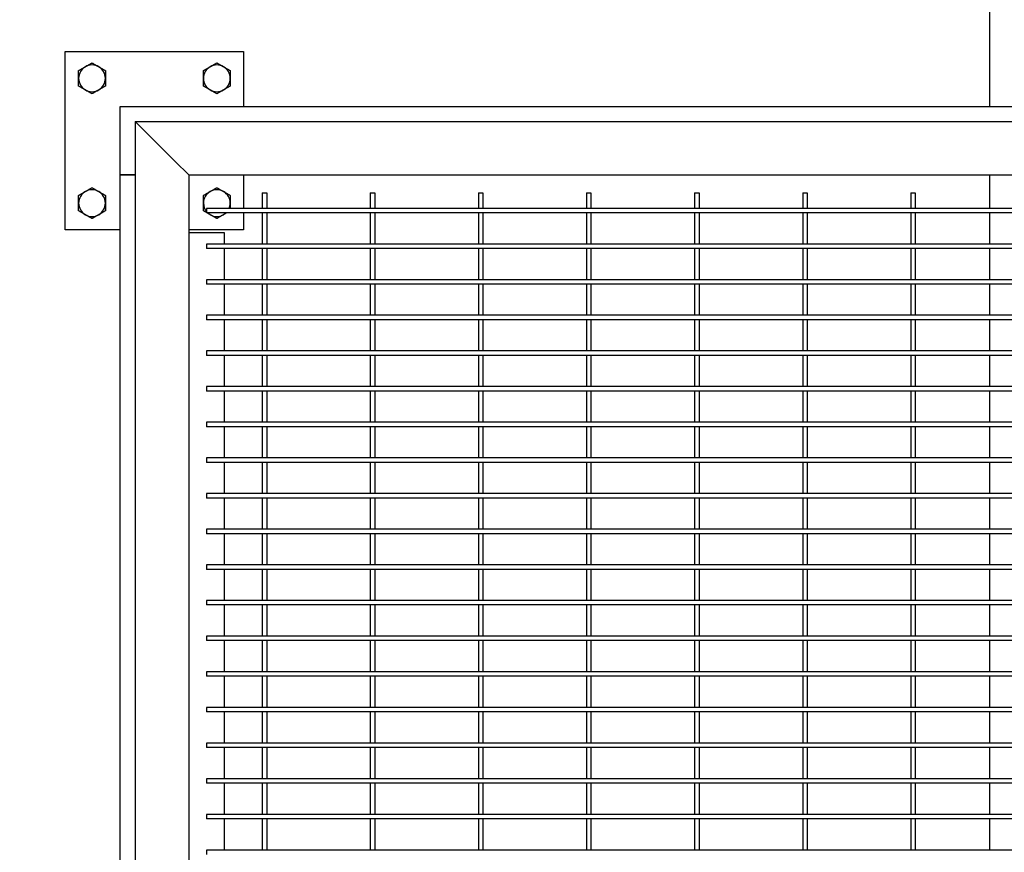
# Model space of a CAD drawing. Header units: inches. Extents: x 24 to 1128, y -74 to 748.
# Tile 512 of 557: x 625 to 653, y 541 to 565. Entities that reach past the tile are written whole.
import ezdxf

# ---------------------------------------------------------------- set-up
doc = ezdxf.new("R2010")
doc.units = ezdxf.units.IN
doc.header["$LTSCALE"] = 32
doc.header["$MEASUREMENT"] = 0
doc.layers.add('Dimension (ANSI)', color=7, linetype='Continuous', lineweight=25)
doc.layers.add('Visible (ANSI)', color=7, linetype='Continuous', lineweight=30)
doc.styles.add('Note Text (ANSI)', font='tahoma.ttf')
doc.dimstyles.new('Architectural (ANSI)', dxfattribs={"dimscale": 32, "dimtxt": 0.125, "dimasz": 0.098425, "dimexe": 0.125, "dimexo": 0.0625, "dimgap": 0.031496, "dimtad": 0, "dimtih": 1, "dimtoh": 1, "dimdec": 4, "dimrnd": 1e-08, "dimzin": 3, "dimdsep": 46, "dimlunit": 4, "dimtxsty": 'Note Text (ANSI)', "dimcen": 0.09, "dimdle": 0.393701, "dimclrd": 256, "dimclre": 256, "dimclrt": 256, "dimadec": 0, "dimazin": 3, "dimtfac": 0.96, "dimtofl": 0, "dimtmove": 0, "dimatfit": 3, "dimfxl": 1, "dimfrac": 2, "dimtolj": 1, "dimtzin": 12, "dimlwd": -1, "dimlwe": -1, "dimarcsym": 0})

# ---------------------------------------------------------------- blocks, each defined once
blk = doc.blocks.new('*D15')
at = {"layer": 'Defpoints', "color": 0, "transparency": 16777216}
for p in [(710.539, 563.891), (485.539, 550.185), (710.539, 466.609)]:
    blk.add_point(p, dxfattribs=at)
at = {"layer": 'Dimension (ANSI)', "transparency": 16777216}
for p, q in [((710.539, 561.891), (710.539, 462.609)), ((485.539, 548.185), (485.539, 462.609)), ((488.689, 466.609), (570.299, 466.609)), ((707.389, 466.609), (585.779, 466.609))]:
    blk.add_line(p, q, dxfattribs=at)
for points in [[(488.689, 467.134), (488.689, 466.084), (485.539, 466.609)], [(707.389, 467.134), (707.389, 466.084), (710.539, 466.609)]]:
    blk.add_solid(points, dxfattribs=at)
at = {"layer": 'Dimension (ANSI)', "transparency": 16777216, "insert": (571.307, 468.7), "char_height": 4, "attachment_point": 1, "style": 'Note Text (ANSI)'}
blk.add_mtext('\\A1;18\'-9"', dxfattribs=at)

msp = doc.modelspace()

# ---------------------------------------------------------------- linework, layer by layer
at = {"layer": 'Visible (ANSI)'}
for p, q in [((652.53905, 599.71141), (652.53905, 562.35132)), ((626.61905, 563.89132), (631.61905, 563.89132)), ((626.61905, 558.89132), (626.61905, 563.89132)), ((631.61905, 563.89132), (631.61905, 562.35132)), ((628.15905, 562.35132), (708.99905, 562.35132)), ((628.15905, 560.43132), (628.15905, 562.35132)), ((628.57905, 561.93132), (628.95405, 561.55632)), ((628.57905, 561.93132), (628.57905, 521.93132)), ((628.57905, 561.93132), (708.57905, 561.93132)), ((628.95405, 561.55632), (628.57905, 561.93132)), ((629.70405, 560.80632), (628.95405, 561.55632)), ((628.95405, 561.55632), (629.70405, 560.80632)), ((629.70405, 560.80632), (630.07905, 560.43132)), ((630.07905, 560.43132), (629.70405, 560.80632)), ((628.57905, 560.43132), (628.15905, 560.43132)), ((628.15905, 523.43132), (628.15905, 560.43132)), ((628.15905, 560.43132), (628.57905, 560.43132)), ((630.07905, 560.43132), (630.07905, 523.43132)), ((630.07905, 560.43132), (707.07905, 560.43132)), ((631.61905, 560.43132), (631.61905, 559.49382)), ((652.53905, 560.43132), (652.53905, 559.49382)), ((632.14155, 559.93132), (632.26655, 559.93132)), ((632.14155, 559.93132), (632.14155, 559.49382)), ((632.26655, 559.93132), (632.26655, 559.49382)), ((635.1728, 559.93132), (635.2978, 559.93132)), ((635.1728, 559.93132), (635.1728, 559.49382)), ((635.2978, 559.93132), (635.2978, 559.49382)), ((638.20405, 559.93132), (638.32905, 559.93132)), ((638.20405, 559.93132), (638.20405, 559.49382)), ((638.32905, 559.93132), (638.32905, 559.49382)), ((641.2353, 559.93132), (641.3603, 559.93132)), ((641.2353, 559.93132), (641.2353, 559.49382)), ((641.3603, 559.93132), (641.3603, 559.49382)), ((644.26655, 559.93132), (644.39155, 559.93132)), ((644.26655, 559.93132), (644.26655, 559.49382)), ((644.39155, 559.93132), (644.39155, 559.49382)), ((647.2978, 559.93132), (647.4228, 559.93132)), ((647.2978, 559.93132), (647.2978, 559.49382)), ((647.4228, 559.93132), (647.4228, 559.49382)), ((650.32905, 559.93132), (650.45405, 559.93132)), ((650.32905, 559.93132), (650.32905, 559.49382)), ((650.45405, 559.93132), (650.45405, 559.49382)), ((632.20405, 559.49382), (630.57905, 559.49382)), ((630.57905, 559.49382), (630.57905, 559.36882)), ((632.20405, 559.36882), (630.57905, 559.36882)), ((631.61905, 559.36882), (631.61905, 558.89132)), ((632.14155, 559.36882), (632.14155, 558.49382)), ((635.2353, 559.49382), (632.20405, 559.49382)), ((635.2353, 559.36882), (632.20405, 559.36882)), ((632.26655, 559.36882), (632.26655, 558.49382)), ((635.1728, 559.36882), (635.1728, 558.49382)), ((638.26655, 559.49382), (635.2353, 559.49382)), ((638.26655, 559.36882), (635.2353, 559.36882)), ((635.2978, 559.36882), (635.2978, 558.49382)), ((638.20405, 559.36882), (638.20405, 558.49382)), ((641.2978, 559.49382), (638.26655, 559.49382)), ((641.2978, 559.36882), (638.26655, 559.36882)), ((638.32905, 559.36882), (638.32905, 558.49382)), ((641.2353, 559.36882), (641.2353, 558.49382)), ((644.32905, 559.49382), (641.2978, 559.49382)), ((644.32905, 559.36882), (641.2978, 559.36882)), ((641.3603, 559.36882), (641.3603, 558.49382)), ((644.26655, 559.36882), (644.26655, 558.49382)), ((647.3603, 559.49382), (644.32905, 559.49382)), ((647.3603, 559.36882), (644.32905, 559.36882)), ((644.39155, 559.36882), (644.39155, 558.49382)), ((647.2978, 559.36882), (647.2978, 558.49382)), ((650.39155, 559.49382), (647.3603, 559.49382)), ((650.39155, 559.36882), (647.3603, 559.36882)), ((647.4228, 559.36882), (647.4228, 558.49382)), ((650.32905, 559.36882), (650.32905, 558.49382)), ((653.4228, 559.49382), (650.39155, 559.49382)), ((653.4228, 559.36882), (650.39155, 559.36882)), ((650.45405, 559.36882), (650.45405, 558.49382)), ((652.53905, 559.36882), (652.53905, 558.49382)), ((628.15905, 558.89132), (626.61905, 558.89132)), ((631.61905, 558.89132), (630.07905, 558.89132)), ((631.07905, 558.80632), (630.07905, 558.80632)), ((631.07905, 558.49382), (631.07905, 558.80632)), ((632.20405, 558.49382), (630.57905, 558.49382)), ((630.57905, 558.49382), (630.57905, 558.36882)), ((632.20405, 558.36882), (630.57905, 558.36882)), ((631.07905, 557.49382), (631.07905, 558.36882)), ((632.14155, 558.36882), (632.14155, 557.49382)), ((635.2353, 558.49382), (632.20405, 558.49382)), ((635.2353, 558.36882), (632.20405, 558.36882)), ((632.26655, 558.36882), (632.26655, 557.49382)), ((635.1728, 558.36882), (635.1728, 557.49382)), ((638.26655, 558.49382), (635.2353, 558.49382)), ((638.26655, 558.36882), (635.2353, 558.36882)), ((635.2978, 558.36882), (635.2978, 557.49382)), ((638.20405, 558.36882), (638.20405, 557.49382)), ((641.2978, 558.49382), (638.26655, 558.49382)), ((641.2978, 558.36882), (638.26655, 558.36882)), ((638.32905, 558.36882), (638.32905, 557.49382)), ((641.2353, 558.36882), (641.2353, 557.49382)), ((644.32905, 558.49382), (641.2978, 558.49382)), ((644.32905, 558.36882), (641.2978, 558.36882)), ((641.3603, 558.36882), (641.3603, 557.49382)), ((644.26655, 558.36882), (644.26655, 557.49382)), ((647.3603, 558.49382), (644.32905, 558.49382)), ((647.3603, 558.36882), (644.32905, 558.36882)), ((644.39155, 558.36882), (644.39155, 557.49382)), ((647.2978, 558.36882), (647.2978, 557.49382)), ((650.39155, 558.49382), (647.3603, 558.49382)), ((650.39155, 558.36882), (647.3603, 558.36882)), ((647.4228, 558.36882), (647.4228, 557.49382)), ((650.32905, 558.36882), (650.32905, 557.49382)), ((653.4228, 558.49382), (650.39155, 558.49382)), ((653.4228, 558.36882), (650.39155, 558.36882)), ((650.45405, 558.36882), (650.45405, 557.49382)), ((652.53905, 558.36882), (652.53905, 557.49382)), ((632.20405, 557.49382), (630.57905, 557.49382)), ((630.57905, 557.49382), (630.57905, 557.36882)), ((635.2353, 557.49382), (632.20405, 557.49382)), ((638.26655, 557.49382), (635.2353, 557.49382)), ((641.2978, 557.49382), (638.26655, 557.49382)), ((644.32905, 557.49382), (641.2978, 557.49382)), ((647.3603, 557.49382), (644.32905, 557.49382)), ((650.39155, 557.49382), (647.3603, 557.49382)), ((653.4228, 557.49382), (650.39155, 557.49382)), ((632.20405, 557.36882), (630.57905, 557.36882)), ((631.07905, 556.49382), (631.07905, 557.36882)), ((632.14155, 557.36882), (632.14155, 556.49382)), ((635.2353, 557.36882), (632.20405, 557.36882)), ((632.26655, 557.36882), (632.26655, 556.49382)), ((635.1728, 557.36882), (635.1728, 556.49382)), ((638.26655, 557.36882), (635.2353, 557.36882)), ((635.2978, 557.36882), (635.2978, 556.49382)), ((638.20405, 557.36882), (638.20405, 556.49382)), ((641.2978, 557.36882), (638.26655, 557.36882)), ((638.32905, 557.36882), (638.32905, 556.49382)), ((641.2353, 557.36882), (641.2353, 556.49382)), ((644.32905, 557.36882), (641.2978, 557.36882)), ((641.3603, 557.36882), (641.3603, 556.49382)), ((644.26655, 557.36882), (644.26655, 556.49382)), ((647.3603, 557.36882), (644.32905, 557.36882)), ((644.39155, 557.36882), (644.39155, 556.49382)), ((647.2978, 557.36882), (647.2978, 556.49382)), ((650.39155, 557.36882), (647.3603, 557.36882)), ((647.4228, 557.36882), (647.4228, 556.49382)), ((650.32905, 557.36882), (650.32905, 556.49382)), ((653.4228, 557.36882), (650.39155, 557.36882)), ((650.45405, 557.36882), (650.45405, 556.49382)), ((652.53905, 557.36882), (652.53905, 556.49382)), ((632.20405, 556.49382), (630.57905, 556.49382)), ((630.57905, 556.49382), (630.57905, 556.36882)), ((632.20405, 556.36882), (630.57905, 556.36882)), ((631.07905, 555.49382), (631.07905, 556.36882)), ((632.14155, 556.36882), (632.14155, 555.49382)), ((635.2353, 556.49382), (632.20405, 556.49382)), ((635.2353, 556.36882), (632.20405, 556.36882)), ((632.26655, 556.36882), (632.26655, 555.49382)), ((635.1728, 556.36882), (635.1728, 555.49382)), ((638.26655, 556.49382), (635.2353, 556.49382)), ((638.26655, 556.36882), (635.2353, 556.36882)), ((635.2978, 556.36882), (635.2978, 555.49382)), ((638.20405, 556.36882), (638.20405, 555.49382)), ((641.2978, 556.49382), (638.26655, 556.49382)), ((641.2978, 556.36882), (638.26655, 556.36882)), ((638.32905, 556.36882), (638.32905, 555.49382)), ((641.2353, 556.36882), (641.2353, 555.49382)), ((644.32905, 556.49382), (641.2978, 556.49382)), ((644.32905, 556.36882), (641.2978, 556.36882)), ((641.3603, 556.36882), (641.3603, 555.49382)), ((644.26655, 556.36882), (644.26655, 555.49382)), ((647.3603, 556.49382), (644.32905, 556.49382)), ((647.3603, 556.36882), (644.32905, 556.36882)), ((644.39155, 556.36882), (644.39155, 555.49382)), ((647.2978, 556.36882), (647.2978, 555.49382)), ((650.39155, 556.49382), (647.3603, 556.49382)), ((650.39155, 556.36882), (647.3603, 556.36882)), ((647.4228, 556.36882), (647.4228, 555.49382)), ((650.32905, 556.36882), (650.32905, 555.49382)), ((653.4228, 556.49382), (650.39155, 556.49382)), ((653.4228, 556.36882), (650.39155, 556.36882)), ((650.45405, 556.36882), (650.45405, 555.49382)), ((652.53905, 556.36882), (652.53905, 555.49382)), ((632.20405, 555.49382), (630.57905, 555.49382)), ((630.57905, 555.49382), (630.57905, 555.36882)), ((635.2353, 555.49382), (632.20405, 555.49382)), ((638.26655, 555.49382), (635.2353, 555.49382)), ((641.2978, 555.49382), (638.26655, 555.49382)), ((644.32905, 555.49382), (641.2978, 555.49382)), ((647.3603, 555.49382), (644.32905, 555.49382)), ((650.39155, 555.49382), (647.3603, 555.49382)), ((653.4228, 555.49382), (650.39155, 555.49382)), ((632.20405, 555.36882), (630.57905, 555.36882)), ((631.07905, 554.49382), (631.07905, 555.36882)), ((632.14155, 555.36882), (632.14155, 554.49382)), ((635.2353, 555.36882), (632.20405, 555.36882)), ((632.26655, 555.36882), (632.26655, 554.49382)), ((635.1728, 555.36882), (635.1728, 554.49382)), ((638.26655, 555.36882), (635.2353, 555.36882)), ((635.2978, 555.36882), (635.2978, 554.49382)), ((638.20405, 555.36882), (638.20405, 554.49382)), ((641.2978, 555.36882), (638.26655, 555.36882)), ((638.32905, 555.36882), (638.32905, 554.49382)), ((641.2353, 555.36882), (641.2353, 554.49382)), ((644.32905, 555.36882), (641.2978, 555.36882)), ((641.3603, 555.36882), (641.3603, 554.49382)), ((644.26655, 555.36882), (644.26655, 554.49382)), ((647.3603, 555.36882), (644.32905, 555.36882)), ((644.39155, 555.36882), (644.39155, 554.49382)), ((647.2978, 555.36882), (647.2978, 554.49382)), ((650.39155, 555.36882), (647.3603, 555.36882)), ((647.4228, 555.36882), (647.4228, 554.49382)), ((650.32905, 555.36882), (650.32905, 554.49382)), ((653.4228, 555.36882), (650.39155, 555.36882)), ((650.45405, 555.36882), (650.45405, 554.49382)), ((652.53905, 555.36882), (652.53905, 554.49382)), ((632.20405, 554.49382), (630.57905, 554.49382)), ((630.57905, 554.49382), (630.57905, 554.36882)), ((635.2353, 554.49382), (632.20405, 554.49382)), ((638.26655, 554.49382), (635.2353, 554.49382)), ((641.2978, 554.49382), (638.26655, 554.49382)), ((644.32905, 554.49382), (641.2978, 554.49382)), ((647.3603, 554.49382), (644.32905, 554.49382)), ((650.39155, 554.49382), (647.3603, 554.49382)), ((653.4228, 554.49382), (650.39155, 554.49382)), ((632.20405, 554.36882), (630.57905, 554.36882)), ((631.07905, 553.49382), (631.07905, 554.36882)), ((632.14155, 554.36882), (632.14155, 553.49382)), ((635.2353, 554.36882), (632.20405, 554.36882)), ((632.26655, 554.36882), (632.26655, 553.49382)), ((635.1728, 554.36882), (635.1728, 553.49382)), ((638.26655, 554.36882), (635.2353, 554.36882)), ((635.2978, 554.36882), (635.2978, 553.49382)), ((638.20405, 554.36882), (638.20405, 553.49382)), ((641.2978, 554.36882), (638.26655, 554.36882)), ((638.32905, 554.36882), (638.32905, 553.49382)), ((641.2353, 554.36882), (641.2353, 553.49382)), ((644.32905, 554.36882), (641.2978, 554.36882)), ((641.3603, 554.36882), (641.3603, 553.49382)), ((644.26655, 554.36882), (644.26655, 553.49382)), ((647.3603, 554.36882), (644.32905, 554.36882)), ((644.39155, 554.36882), (644.39155, 553.49382)), ((647.2978, 554.36882), (647.2978, 553.49382)), ((650.39155, 554.36882), (647.3603, 554.36882)), ((647.4228, 554.36882), (647.4228, 553.49382)), ((650.32905, 554.36882), (650.32905, 553.49382)), ((653.4228, 554.36882), (650.39155, 554.36882)), ((650.45405, 554.36882), (650.45405, 553.49382)), ((652.53905, 554.36882), (652.53905, 553.49382)), ((632.20405, 553.49382), (630.57905, 553.49382)), ((630.57905, 553.49382), (630.57905, 553.36882)), ((632.20405, 553.36882), (630.57905, 553.36882)), ((631.07905, 552.49382), (631.07905, 553.36882)), ((632.14155, 553.36882), (632.14155, 552.49382)), ((635.2353, 553.49382), (632.20405, 553.49382)), ((635.2353, 553.36882), (632.20405, 553.36882)), ((632.26655, 553.36882), (632.26655, 552.49382)), ((635.1728, 553.36882), (635.1728, 552.49382)), ((638.26655, 553.49382), (635.2353, 553.49382)), ((638.26655, 553.36882), (635.2353, 553.36882)), ((635.2978, 553.36882), (635.2978, 552.49382)), ((638.20405, 553.36882), (638.20405, 552.49382)), ((641.2978, 553.49382), (638.26655, 553.49382)), ((641.2978, 553.36882), (638.26655, 553.36882)), ((638.32905, 553.36882), (638.32905, 552.49382)), ((641.2353, 553.36882), (641.2353, 552.49382)), ((644.32905, 553.49382), (641.2978, 553.49382)), ((644.32905, 553.36882), (641.2978, 553.36882)), ((641.3603, 553.36882), (641.3603, 552.49382)), ((644.26655, 553.36882), (644.26655, 552.49382)), ((647.3603, 553.49382), (644.32905, 553.49382)), ((647.3603, 553.36882), (644.32905, 553.36882)), ((644.39155, 553.36882), (644.39155, 552.49382)), ((647.2978, 553.36882), (647.2978, 552.49382)), ((650.39155, 553.49382), (647.3603, 553.49382)), ((650.39155, 553.36882), (647.3603, 553.36882)), ((647.4228, 553.36882), (647.4228, 552.49382)), ((650.32905, 553.36882), (650.32905, 552.49382)), ((653.4228, 553.49382), (650.39155, 553.49382)), ((653.4228, 553.36882), (650.39155, 553.36882)), ((650.45405, 553.36882), (650.45405, 552.49382)), ((652.53905, 553.36882), (652.53905, 552.49382)), ((632.20405, 552.49382), (630.57905, 552.49382)), ((630.57905, 552.49382), (630.57905, 552.36882)), ((635.2353, 552.49382), (632.20405, 552.49382)), ((638.26655, 552.49382), (635.2353, 552.49382)), ((641.2978, 552.49382), (638.26655, 552.49382)), ((644.32905, 552.49382), (641.2978, 552.49382)), ((647.3603, 552.49382), (644.32905, 552.49382)), ((650.39155, 552.49382), (647.3603, 552.49382)), ((653.4228, 552.49382), (650.39155, 552.49382)), ((632.20405, 552.36882), (630.57905, 552.36882)), ((631.07905, 551.49382), (631.07905, 552.36882)), ((632.14155, 552.36882), (632.14155, 551.49382)), ((635.2353, 552.36882), (632.20405, 552.36882)), ((632.26655, 552.36882), (632.26655, 551.49382)), ((635.1728, 552.36882), (635.1728, 551.49382)), ((638.26655, 552.36882), (635.2353, 552.36882)), ((635.2978, 552.36882), (635.2978, 551.49382)), ((638.20405, 552.36882), (638.20405, 551.49382)), ((641.2978, 552.36882), (638.26655, 552.36882)), ((638.32905, 552.36882), (638.32905, 551.49382)), ((641.2353, 552.36882), (641.2353, 551.49382)), ((644.32905, 552.36882), (641.2978, 552.36882)), ((641.3603, 552.36882), (641.3603, 551.49382)), ((644.26655, 552.36882), (644.26655, 551.49382)), ((647.3603, 552.36882), (644.32905, 552.36882)), ((644.39155, 552.36882), (644.39155, 551.49382)), ((647.2978, 552.36882), (647.2978, 551.49382)), ((650.39155, 552.36882), (647.3603, 552.36882)), ((647.4228, 552.36882), (647.4228, 551.49382)), ((650.32905, 552.36882), (650.32905, 551.49382)), ((653.4228, 552.36882), (650.39155, 552.36882)), ((650.45405, 552.36882), (650.45405, 551.49382)), ((652.53905, 552.36882), (652.53905, 551.49382)), ((632.20405, 551.49382), (630.57905, 551.49382)), ((630.57905, 551.49382), (630.57905, 551.36882)), ((632.20405, 551.36882), (630.57905, 551.36882)), ((631.07905, 550.49382), (631.07905, 551.36882)), ((632.14155, 551.36882), (632.14155, 550.49382)), ((635.2353, 551.49382), (632.20405, 551.49382)), ((635.2353, 551.36882), (632.20405, 551.36882)), ((632.26655, 551.36882), (632.26655, 550.49382)), ((635.1728, 551.36882), (635.1728, 550.49382)), ((638.26655, 551.49382), (635.2353, 551.49382)), ((638.26655, 551.36882), (635.2353, 551.36882)), ((635.2978, 551.36882), (635.2978, 550.49382)), ((638.20405, 551.36882), (638.20405, 550.49382)), ((641.2978, 551.49382), (638.26655, 551.49382)), ((641.2978, 551.36882), (638.26655, 551.36882)), ((638.32905, 551.36882), (638.32905, 550.49382)), ((641.2353, 551.36882), (641.2353, 550.49382)), ((644.32905, 551.49382), (641.2978, 551.49382)), ((644.32905, 551.36882), (641.2978, 551.36882)), ((641.3603, 551.36882), (641.3603, 550.49382)), ((644.26655, 551.36882), (644.26655, 550.49382)), ((647.3603, 551.49382), (644.32905, 551.49382)), ((647.3603, 551.36882), (644.32905, 551.36882)), ((644.39155, 551.36882), (644.39155, 550.49382)), ((647.2978, 551.36882), (647.2978, 550.49382)), ((650.39155, 551.49382), (647.3603, 551.49382)), ((650.39155, 551.36882), (647.3603, 551.36882)), ((647.4228, 551.36882), (647.4228, 550.49382)), ((650.32905, 551.36882), (650.32905, 550.49382)), ((653.4228, 551.49382), (650.39155, 551.49382)), ((653.4228, 551.36882), (650.39155, 551.36882)), ((650.45405, 551.36882), (650.45405, 550.49382)), ((652.53905, 551.36882), (652.53905, 550.49382)), ((632.20405, 550.49382), (630.57905, 550.49382)), ((630.57905, 550.49382), (630.57905, 550.36882)), ((632.20405, 550.36882), (630.57905, 550.36882)), ((631.07905, 549.49382), (631.07905, 550.36882)), ((632.14155, 550.36882), (632.14155, 549.49382)), ((635.2353, 550.49382), (632.20405, 550.49382)), ((635.2353, 550.36882), (632.20405, 550.36882)), ((632.26655, 550.36882), (632.26655, 549.49382)), ((635.1728, 550.36882), (635.1728, 549.49382)), ((638.26655, 550.49382), (635.2353, 550.49382)), ((638.26655, 550.36882), (635.2353, 550.36882)), ((635.2978, 550.36882), (635.2978, 549.49382)), ((638.20405, 550.36882), (638.20405, 549.49382)), ((641.2978, 550.49382), (638.26655, 550.49382)), ((641.2978, 550.36882), (638.26655, 550.36882)), ((638.32905, 550.36882), (638.32905, 549.49382)), ((641.2353, 550.36882), (641.2353, 549.49382)), ((644.32905, 550.49382), (641.2978, 550.49382)), ((644.32905, 550.36882), (641.2978, 550.36882)), ((641.3603, 550.36882), (641.3603, 549.49382)), ((644.26655, 550.36882), (644.26655, 549.49382)), ((647.3603, 550.49382), (644.32905, 550.49382)), ((647.3603, 550.36882), (644.32905, 550.36882)), ((644.39155, 550.36882), (644.39155, 549.49382)), ((647.2978, 550.36882), (647.2978, 549.49382)), ((650.39155, 550.49382), (647.3603, 550.49382)), ((650.39155, 550.36882), (647.3603, 550.36882)), ((647.4228, 550.36882), (647.4228, 549.49382)), ((650.32905, 550.36882), (650.32905, 549.49382)), ((653.4228, 550.49382), (650.39155, 550.49382)), ((653.4228, 550.36882), (650.39155, 550.36882)), ((650.45405, 550.36882), (650.45405, 549.49382)), ((652.53905, 550.36882), (652.53905, 549.49382)), ((632.20405, 549.49382), (630.57905, 549.49382)), ((630.57905, 549.49382), (630.57905, 549.36882)), ((635.2353, 549.49382), (632.20405, 549.49382)), ((638.26655, 549.49382), (635.2353, 549.49382)), ((641.2978, 549.49382), (638.26655, 549.49382)), ((644.32905, 549.49382), (641.2978, 549.49382)), ((647.3603, 549.49382), (644.32905, 549.49382)), ((650.39155, 549.49382), (647.3603, 549.49382)), ((653.4228, 549.49382), (650.39155, 549.49382)), ((632.20405, 549.36882), (630.57905, 549.36882)), ((631.07905, 548.49382), (631.07905, 549.36882)), ((632.14155, 549.36882), (632.14155, 548.49382)), ((635.2353, 549.36882), (632.20405, 549.36882)), ((632.26655, 549.36882), (632.26655, 548.49382)), ((635.1728, 549.36882), (635.1728, 548.49382)), ((638.26655, 549.36882), (635.2353, 549.36882)), ((635.2978, 549.36882), (635.2978, 548.49382)), ((638.20405, 549.36882), (638.20405, 548.49382)), ((641.2978, 549.36882), (638.26655, 549.36882)), ((638.32905, 549.36882), (638.32905, 548.49382)), ((641.2353, 549.36882), (641.2353, 548.49382)), ((644.32905, 549.36882), (641.2978, 549.36882)), ((641.3603, 549.36882), (641.3603, 548.49382)), ((644.26655, 549.36882), (644.26655, 548.49382)), ((647.3603, 549.36882), (644.32905, 549.36882)), ((644.39155, 549.36882), (644.39155, 548.49382)), ((647.2978, 549.36882), (647.2978, 548.49382)), ((650.39155, 549.36882), (647.3603, 549.36882)), ((647.4228, 549.36882), (647.4228, 548.49382)), ((650.32905, 549.36882), (650.32905, 548.49382)), ((653.4228, 549.36882), (650.39155, 549.36882)), ((650.45405, 549.36882), (650.45405, 548.49382)), ((652.53905, 549.36882), (652.53905, 548.49382)), ((632.20405, 548.49382), (630.57905, 548.49382)), ((630.57905, 548.49382), (630.57905, 548.36882)), ((632.20405, 548.36882), (630.57905, 548.36882)), ((631.07905, 547.49382), (631.07905, 548.36882)), ((632.14155, 548.36882), (632.14155, 547.49382)), ((635.2353, 548.49382), (632.20405, 548.49382)), ((635.2353, 548.36882), (632.20405, 548.36882)), ((632.26655, 548.36882), (632.26655, 547.49382)), ((635.1728, 548.36882), (635.1728, 547.49382)), ((638.26655, 548.49382), (635.2353, 548.49382)), ((638.26655, 548.36882), (635.2353, 548.36882)), ((635.2978, 548.36882), (635.2978, 547.49382)), ((638.20405, 548.36882), (638.20405, 547.49382)), ((641.2978, 548.49382), (638.26655, 548.49382)), ((641.2978, 548.36882), (638.26655, 548.36882)), ((638.32905, 548.36882), (638.32905, 547.49382)), ((641.2353, 548.36882), (641.2353, 547.49382)), ((644.32905, 548.49382), (641.2978, 548.49382)), ((644.32905, 548.36882), (641.2978, 548.36882)), ((641.3603, 548.36882), (641.3603, 547.49382)), ((644.26655, 548.36882), (644.26655, 547.49382)), ((647.3603, 548.49382), (644.32905, 548.49382)), ((647.3603, 548.36882), (644.32905, 548.36882)), ((644.39155, 548.36882), (644.39155, 547.49382)), ((647.2978, 548.36882), (647.2978, 547.49382)), ((650.39155, 548.49382), (647.3603, 548.49382)), ((650.39155, 548.36882), (647.3603, 548.36882)), ((647.4228, 548.36882), (647.4228, 547.49382)), ((650.32905, 548.36882), (650.32905, 547.49382)), ((653.4228, 548.49382), (650.39155, 548.49382)), ((653.4228, 548.36882), (650.39155, 548.36882)), ((650.45405, 548.36882), (650.45405, 547.49382)), ((652.53905, 548.36882), (652.53905, 547.49382)), ((632.20405, 547.49382), (630.57905, 547.49382)), ((630.57905, 547.49382), (630.57905, 547.36882)), ((635.2353, 547.49382), (632.20405, 547.49382)), ((638.26655, 547.49382), (635.2353, 547.49382)), ((641.2978, 547.49382), (638.26655, 547.49382)), ((644.32905, 547.49382), (641.2978, 547.49382)), ((647.3603, 547.49382), (644.32905, 547.49382)), ((650.39155, 547.49382), (647.3603, 547.49382)), ((653.4228, 547.49382), (650.39155, 547.49382)), ((632.20405, 547.36882), (630.57905, 547.36882)), ((631.07905, 546.49382), (631.07905, 547.36882)), ((632.14155, 547.36882), (632.14155, 546.49382)), ((635.2353, 547.36882), (632.20405, 547.36882)), ((632.26655, 547.36882), (632.26655, 546.49382)), ((635.1728, 547.36882), (635.1728, 546.49382)), ((638.26655, 547.36882), (635.2353, 547.36882)), ((635.2978, 547.36882), (635.2978, 546.49382)), ((638.20405, 547.36882), (638.20405, 546.49382)), ((641.2978, 547.36882), (638.26655, 547.36882)), ((638.32905, 547.36882), (638.32905, 546.49382)), ((641.2353, 547.36882), (641.2353, 546.49382)), ((644.32905, 547.36882), (641.2978, 547.36882)), ((641.3603, 547.36882), (641.3603, 546.49382)), ((644.26655, 547.36882), (644.26655, 546.49382)), ((647.3603, 547.36882), (644.32905, 547.36882)), ((644.39155, 547.36882), (644.39155, 546.49382)), ((647.2978, 547.36882), (647.2978, 546.49382)), ((650.39155, 547.36882), (647.3603, 547.36882)), ((647.4228, 547.36882), (647.4228, 546.49382)), ((650.32905, 547.36882), (650.32905, 546.49382)), ((653.4228, 547.36882), (650.39155, 547.36882)), ((650.45405, 547.36882), (650.45405, 546.49382)), ((652.53905, 547.36882), (652.53905, 546.49382)), ((632.20405, 546.49382), (630.57905, 546.49382)), ((630.57905, 546.49382), (630.57905, 546.36882)), ((635.2353, 546.49382), (632.20405, 546.49382)), ((638.26655, 546.49382), (635.2353, 546.49382)), ((641.2978, 546.49382), (638.26655, 546.49382)), ((644.32905, 546.49382), (641.2978, 546.49382)), ((647.3603, 546.49382), (644.32905, 546.49382)), ((650.39155, 546.49382), (647.3603, 546.49382)), ((653.4228, 546.49382), (650.39155, 546.49382)), ((632.20405, 546.36882), (630.57905, 546.36882)), ((631.07905, 545.49382), (631.07905, 546.36882)), ((632.14155, 546.36882), (632.14155, 545.49382)), ((635.2353, 546.36882), (632.20405, 546.36882)), ((632.26655, 546.36882), (632.26655, 545.49382)), ((635.1728, 546.36882), (635.1728, 545.49382)), ((638.26655, 546.36882), (635.2353, 546.36882)), ((635.2978, 546.36882), (635.2978, 545.49382)), ((638.20405, 546.36882), (638.20405, 545.49382)), ((641.2978, 546.36882), (638.26655, 546.36882)), ((638.32905, 546.36882), (638.32905, 545.49382)), ((641.2353, 546.36882), (641.2353, 545.49382)), ((644.32905, 546.36882), (641.2978, 546.36882)), ((641.3603, 546.36882), (641.3603, 545.49382)), ((644.26655, 546.36882), (644.26655, 545.49382)), ((647.3603, 546.36882), (644.32905, 546.36882)), ((644.39155, 546.36882), (644.39155, 545.49382)), ((647.2978, 546.36882), (647.2978, 545.49382)), ((650.39155, 546.36882), (647.3603, 546.36882)), ((647.4228, 546.36882), (647.4228, 545.49382)), ((650.32905, 546.36882), (650.32905, 545.49382)), ((653.4228, 546.36882), (650.39155, 546.36882)), ((650.45405, 546.36882), (650.45405, 545.49382)), ((652.53905, 546.36882), (652.53905, 545.49382)), ((632.20405, 545.49382), (630.57905, 545.49382)), ((630.57905, 545.49382), (630.57905, 545.36882)), ((632.20405, 545.36882), (630.57905, 545.36882)), ((631.07905, 544.49382), (631.07905, 545.36882)), ((632.14155, 545.36882), (632.14155, 544.49382)), ((635.2353, 545.49382), (632.20405, 545.49382)), ((635.2353, 545.36882), (632.20405, 545.36882)), ((632.26655, 545.36882), (632.26655, 544.49382)), ((635.1728, 545.36882), (635.1728, 544.49382)), ((638.26655, 545.49382), (635.2353, 545.49382)), ((638.26655, 545.36882), (635.2353, 545.36882)), ((635.2978, 545.36882), (635.2978, 544.49382)), ((638.20405, 545.36882), (638.20405, 544.49382)), ((641.2978, 545.49382), (638.26655, 545.49382)), ((641.2978, 545.36882), (638.26655, 545.36882)), ((638.32905, 545.36882), (638.32905, 544.49382)), ((641.2353, 545.36882), (641.2353, 544.49382)), ((644.32905, 545.49382), (641.2978, 545.49382)), ((644.32905, 545.36882), (641.2978, 545.36882)), ((641.3603, 545.36882), (641.3603, 544.49382)), ((644.26655, 545.36882), (644.26655, 544.49382)), ((647.3603, 545.49382), (644.32905, 545.49382)), ((647.3603, 545.36882), (644.32905, 545.36882)), ((644.39155, 545.36882), (644.39155, 544.49382)), ((647.2978, 545.36882), (647.2978, 544.49382)), ((650.39155, 545.49382), (647.3603, 545.49382)), ((650.39155, 545.36882), (647.3603, 545.36882)), ((647.4228, 545.36882), (647.4228, 544.49382)), ((650.32905, 545.36882), (650.32905, 544.49382)), ((653.4228, 545.49382), (650.39155, 545.49382)), ((653.4228, 545.36882), (650.39155, 545.36882)), ((650.45405, 545.36882), (650.45405, 544.49382)), ((652.53905, 545.36882), (652.53905, 544.49382)), ((632.20405, 544.49382), (630.57905, 544.49382)), ((630.57905, 544.49382), (630.57905, 544.36882)), ((635.2353, 544.49382), (632.20405, 544.49382)), ((638.26655, 544.49382), (635.2353, 544.49382)), ((641.2978, 544.49382), (638.26655, 544.49382)), ((644.32905, 544.49382), (641.2978, 544.49382)), ((647.3603, 544.49382), (644.32905, 544.49382)), ((650.39155, 544.49382), (647.3603, 544.49382)), ((653.4228, 544.49382), (650.39155, 544.49382)), ((632.20405, 544.36882), (630.57905, 544.36882)), ((631.07905, 543.49382), (631.07905, 544.36882)), ((632.14155, 544.36882), (632.14155, 543.49382)), ((635.2353, 544.36882), (632.20405, 544.36882)), ((632.26655, 544.36882), (632.26655, 543.49382)), ((635.1728, 544.36882), (635.1728, 543.49382)), ((638.26655, 544.36882), (635.2353, 544.36882)), ((635.2978, 544.36882), (635.2978, 543.49382)), ((638.20405, 544.36882), (638.20405, 543.49382)), ((641.2978, 544.36882), (638.26655, 544.36882)), ((638.32905, 544.36882), (638.32905, 543.49382)), ((641.2353, 544.36882), (641.2353, 543.49382)), ((644.32905, 544.36882), (641.2978, 544.36882)), ((641.3603, 544.36882), (641.3603, 543.49382)), ((644.26655, 544.36882), (644.26655, 543.49382)), ((647.3603, 544.36882), (644.32905, 544.36882)), ((644.39155, 544.36882), (644.39155, 543.49382)), ((647.2978, 544.36882), (647.2978, 543.49382)), ((650.39155, 544.36882), (647.3603, 544.36882)), ((647.4228, 544.36882), (647.4228, 543.49382)), ((650.32905, 544.36882), (650.32905, 543.49382)), ((653.4228, 544.36882), (650.39155, 544.36882)), ((650.45405, 544.36882), (650.45405, 543.49382)), ((652.53905, 544.36882), (652.53905, 543.49382)), ((632.20405, 543.49382), (630.57905, 543.49382)), ((630.57905, 543.49382), (630.57905, 543.36882)), ((632.20405, 543.36882), (630.57905, 543.36882)), ((631.07905, 542.49382), (631.07905, 543.36882)), ((632.14155, 543.36882), (632.14155, 542.49382)), ((635.2353, 543.49382), (632.20405, 543.49382)), ((635.2353, 543.36882), (632.20405, 543.36882)), ((632.26655, 543.36882), (632.26655, 542.49382)), ((635.1728, 543.36882), (635.1728, 542.49382)), ((638.26655, 543.49382), (635.2353, 543.49382)), ((638.26655, 543.36882), (635.2353, 543.36882)), ((635.2978, 543.36882), (635.2978, 542.49382)), ((638.20405, 543.36882), (638.20405, 542.49382)), ((641.2978, 543.49382), (638.26655, 543.49382)), ((641.2978, 543.36882), (638.26655, 543.36882)), ((638.32905, 543.36882), (638.32905, 542.49382)), ((641.2353, 543.36882), (641.2353, 542.49382)), ((644.32905, 543.49382), (641.2978, 543.49382)), ((644.32905, 543.36882), (641.2978, 543.36882)), ((641.3603, 543.36882), (641.3603, 542.49382)), ((644.26655, 543.36882), (644.26655, 542.49382)), ((647.3603, 543.49382), (644.32905, 543.49382)), ((647.3603, 543.36882), (644.32905, 543.36882)), ((644.39155, 543.36882), (644.39155, 542.49382)), ((647.2978, 543.36882), (647.2978, 542.49382)), ((650.39155, 543.49382), (647.3603, 543.49382)), ((650.39155, 543.36882), (647.3603, 543.36882)), ((647.4228, 543.36882), (647.4228, 542.49382)), ((650.32905, 543.36882), (650.32905, 542.49382)), ((653.4228, 543.49382), (650.39155, 543.49382)), ((653.4228, 543.36882), (650.39155, 543.36882)), ((650.45405, 543.36882), (650.45405, 542.49382)), ((652.53905, 543.36882), (652.53905, 542.49382)), ((632.20405, 542.49382), (630.57905, 542.49382)), ((630.57905, 542.49382), (630.57905, 542.36882)), ((632.20405, 542.36882), (630.57905, 542.36882)), ((631.07905, 541.49382), (631.07905, 542.36882)), ((632.14155, 542.36882), (632.14155, 541.49382)), ((635.2353, 542.49382), (632.20405, 542.49382)), ((635.2353, 542.36882), (632.20405, 542.36882)), ((632.26655, 542.36882), (632.26655, 541.49382)), ((635.1728, 542.36882), (635.1728, 541.49382)), ((638.26655, 542.49382), (635.2353, 542.49382)), ((638.26655, 542.36882), (635.2353, 542.36882)), ((635.2978, 542.36882), (635.2978, 541.49382)), ((638.20405, 542.36882), (638.20405, 541.49382)), ((641.2978, 542.49382), (638.26655, 542.49382)), ((641.2978, 542.36882), (638.26655, 542.36882)), ((638.32905, 542.36882), (638.32905, 541.49382)), ((641.2353, 542.36882), (641.2353, 541.49382)), ((644.32905, 542.49382), (641.2978, 542.49382)), ((644.32905, 542.36882), (641.2978, 542.36882)), ((641.3603, 542.36882), (641.3603, 541.49382)), ((644.26655, 542.36882), (644.26655, 541.49382)), ((647.3603, 542.49382), (644.32905, 542.49382)), ((647.3603, 542.36882), (644.32905, 542.36882)), ((644.39155, 542.36882), (644.39155, 541.49382)), ((647.2978, 542.36882), (647.2978, 541.49382)), ((650.39155, 542.49382), (647.3603, 542.49382)), ((650.39155, 542.36882), (647.3603, 542.36882)), ((647.4228, 542.36882), (647.4228, 541.49382)), ((650.32905, 542.36882), (650.32905, 541.49382)), ((653.4228, 542.49382), (650.39155, 542.49382)), ((653.4228, 542.36882), (650.39155, 542.36882)), ((650.45405, 542.36882), (650.45405, 541.49382)), ((652.53905, 542.36882), (652.53905, 541.49382)), ((632.20405, 541.49382), (630.57905, 541.49382)), ((630.57905, 541.49382), (630.57905, 541.36882)), ((635.2353, 541.49382), (632.20405, 541.49382)), ((638.26655, 541.49382), (635.2353, 541.49382)), ((641.2978, 541.49382), (638.26655, 541.49382)), ((644.32905, 541.49382), (641.2978, 541.49382)), ((647.3603, 541.49382), (644.32905, 541.49382)), ((650.39155, 541.49382), (647.3603, 541.49382)), ((653.4228, 541.49382), (650.39155, 541.49382))]:
    msp.add_line(p, q, dxfattribs=at)
for centre, start, end in [((627.36905, 563.14132), 60, 120), ((630.86905, 563.14132), 60, 120), ((627.36905, 563.14132), 120, 180), ((627.36905, 563.14132), 0, 60), ((630.86905, 563.14132), 120, 180), ((630.86905, 563.14132), 0, 60), ((627.36905, 563.14132), 180, 240), ((627.36905, 563.14132), 300, 0), ((630.86905, 563.14132), 180, 240), ((630.86905, 563.14132), 300, 0), ((627.36905, 563.14132), 240, 300), ((630.86905, 563.14132), 240, 300), ((627.36905, 559.64132), 120, 180), ((627.36905, 559.64132), 60, 120), ((627.36905, 559.64132), 0, 60), ((630.86905, 559.64132), 120, 180), ((630.86905, 559.64132), 60, 120), ((630.86905, 559.64132), 0, 60), ((627.36905, 559.64132), 180, 240), ((627.36905, 559.64132), 300, 0), ((630.86905, 559.64132), 180, 219.34583), ((630.86905, 559.64132), 336.837931, 0), ((630.86905, 559.64132), 226.607672, 240), ((630.86905, 559.64132), 300, 313.392328), ((627.36905, 559.64132), 240, 300), ((630.86905, 559.64132), 240, 300)]:
    msp.add_arc(centre, 0.375, start, end, dxfattribs=at)
for points, weights in [([(627.18155, 563.46608), (627.26857, 563.51632), (627.36905, 563.57434)], [1, 1.0379548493, 1]), ([(627.36905, 563.57434), (627.46953, 563.51632), (627.55655, 563.46608)], [1, 1.0379548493, 1]), ([(630.68155, 563.46608), (630.76857, 563.51632), (630.86905, 563.57434)], [1, 1.0379548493, 1]), ([(630.86905, 563.57434), (630.96953, 563.51632), (631.05655, 563.46608)], [1, 1.0379548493, 1]), ([(626.99405, 563.35783), (627.09453, 563.41584), (627.18155, 563.46608)], [1, 1.0379548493, 1]), ([(626.99405, 563.14132), (626.99405, 563.2418), (626.99405, 563.35783)], [1, 1.0379548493, 1]), ([(627.55655, 563.46608), (627.64357, 563.41584), (627.74405, 563.35783)], [1, 1.0379548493, 1]), ([(627.74405, 563.35783), (627.74405, 563.2418), (627.74405, 563.14132)], [1, 1.0379548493, 1]), ([(630.49405, 563.35783), (630.59453, 563.41584), (630.68155, 563.46608)], [1, 1.0379548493, 1]), ([(630.49405, 563.14132), (630.49405, 563.2418), (630.49405, 563.35783)], [1, 1.0379548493, 1]), ([(631.05655, 563.46608), (631.14357, 563.41584), (631.24405, 563.35783)], [1, 1.0379548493, 1]), ([(631.24405, 563.35783), (631.24405, 563.2418), (631.24405, 563.14132)], [1, 1.0379548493, 1]), ([(626.99405, 562.92482), (626.99405, 563.04084), (626.99405, 563.14132)], [1, 1.0379548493, 1]), ([(627.74405, 563.14132), (627.74405, 563.04084), (627.74405, 562.92482)], [1, 1.0379548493, 1]), ([(630.49405, 562.92482), (630.49405, 563.04084), (630.49405, 563.14132)], [1, 1.0379548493, 1]), ([(631.24405, 563.14132), (631.24405, 563.04084), (631.24405, 562.92482)], [1, 1.0379548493, 1]), ([(627.18155, 562.81656), (627.09453, 562.8668), (626.99405, 562.92482)], [1, 1.0379548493, 1]), ([(627.36905, 562.70831), (627.26857, 562.76632), (627.18155, 562.81656)], [1, 1.0379548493, 1]), ([(627.55655, 562.81656), (627.46953, 562.76632), (627.36905, 562.70831)], [1, 1.0379548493, 1]), ([(627.74405, 562.92482), (627.64357, 562.8668), (627.55655, 562.81656)], [1, 1.0379548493, 1]), ([(630.68155, 562.81656), (630.59453, 562.8668), (630.49405, 562.92482)], [1, 1.0379548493, 1]), ([(630.86905, 562.70831), (630.76857, 562.76632), (630.68155, 562.81656)], [1, 1.0379548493, 1]), ([(631.05655, 562.81656), (630.96953, 562.76632), (630.86905, 562.70831)], [1, 1.0379548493, 1]), ([(631.24405, 562.92482), (631.14357, 562.8668), (631.05655, 562.81656)], [1, 1.0379548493, 1]), ([(626.99405, 559.85783), (627.09453, 559.91584), (627.18155, 559.96608)], [1, 1.0379548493, 1]), ([(627.18155, 559.96608), (627.26857, 560.01632), (627.36905, 560.07434)], [1, 1.0379548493, 1]), ([(627.36905, 560.07434), (627.46953, 560.01632), (627.55655, 559.96608)], [1, 1.0379548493, 1]), ([(627.55655, 559.96608), (627.64357, 559.91584), (627.74405, 559.85783)], [1, 1.0379548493, 1]), ([(630.49405, 559.85783), (630.59453, 559.91584), (630.68155, 559.96608)], [1, 1.0379548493, 1]), ([(630.68155, 559.96608), (630.76857, 560.01632), (630.86905, 560.07434)], [1, 1.0379548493, 1]), ([(630.86905, 560.07434), (630.96953, 560.01632), (631.05655, 559.96608)], [1, 1.0379548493, 1]), ([(631.05655, 559.96608), (631.14357, 559.91584), (631.24405, 559.85783)], [1, 1.0379548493, 1]), ([(626.99405, 559.64132), (626.99405, 559.7418), (626.99405, 559.85783)], [1, 1.0379548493, 1]), ([(626.99405, 559.42482), (626.99405, 559.54084), (626.99405, 559.64132)], [1, 1.0379548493, 1]), ([(627.74405, 559.85783), (627.74405, 559.7418), (627.74405, 559.64132)], [1, 1.0379548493, 1]), ([(627.74405, 559.64132), (627.74405, 559.54084), (627.74405, 559.42482)], [1, 1.0379548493, 1]), ([(630.49405, 559.64132), (630.49405, 559.7418), (630.49405, 559.85783)], [1, 1.0379548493, 1]), ([(630.49405, 559.42482), (630.49405, 559.54084), (630.49405, 559.64132)], [1, 1.0379548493, 1]), ([(631.24405, 559.85783), (631.24405, 559.7418), (631.24405, 559.64132)], [1, 1.0379548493, 1]), ([(631.24405, 559.64132), (631.24405, 559.57022), (631.24405, 559.49382)], [1, 1.02656152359, 1.01594653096]), ([(627.18155, 559.31656), (627.09453, 559.3668), (626.99405, 559.42482)], [1, 1.0379548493, 1]), ([(627.74405, 559.42482), (627.64357, 559.3668), (627.55655, 559.31656)], [1, 1.0379548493, 1]), ([(630.57905, 559.37574), (630.5386, 559.3991), (630.49405, 559.42482)], [1.01864832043, 1.0164783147, 1]), ([(630.68155, 559.31656), (630.63714, 559.3422), (630.59104, 559.36882)], [1, 1.01901750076, 1.01897734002]), ([(631.14707, 559.36882), (631.10096, 559.3422), (631.05655, 559.31656)], [1.01897734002, 1.01901750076, 1]), ([(627.36905, 559.20831), (627.26857, 559.26632), (627.18155, 559.31656)], [1, 1.0379548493, 1]), ([(627.55655, 559.31656), (627.46953, 559.26632), (627.36905, 559.20831)], [1, 1.0379548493, 1]), ([(630.86905, 559.20831), (630.76857, 559.26632), (630.68155, 559.31656)], [1, 1.0379548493, 1]), ([(631.05655, 559.31656), (630.96953, 559.26632), (630.86905, 559.20831)], [1, 1.0379548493, 1])]:
    msp.add_rational_spline(points, weights, degree=2, dxfattribs=at)

# ---------------------------------------------------------------- dimensions: what is measured, and where the dimension line sits
at = {"layer": 'Dimension (ANSI)'}
dim = msp.add_linear_dim(base=(710.53905, 466.60905), p1=(485.53905, 550.18541), p2=(710.53905, 563.89132), dimstyle='Architectural (ANSI)', override={"dimgap": 0.031496, "dimtih": 0, "dimtoh": 0, "dimdec": 4, "dimlfac": 1, "dimtol": 0, "dimlim": 0, "dimtp": 0, "dimtm": 0, "dimtdec": 2, "dimatfit": 1}, dxfattribs=at)
dim.commit()
dim.dimension.update_dxf_attribs({"geometry": '*D15', "text_midpoint": (578.03905, 466.60905), "dimtype": 160})

doc.saveas('drawing.dxf')
